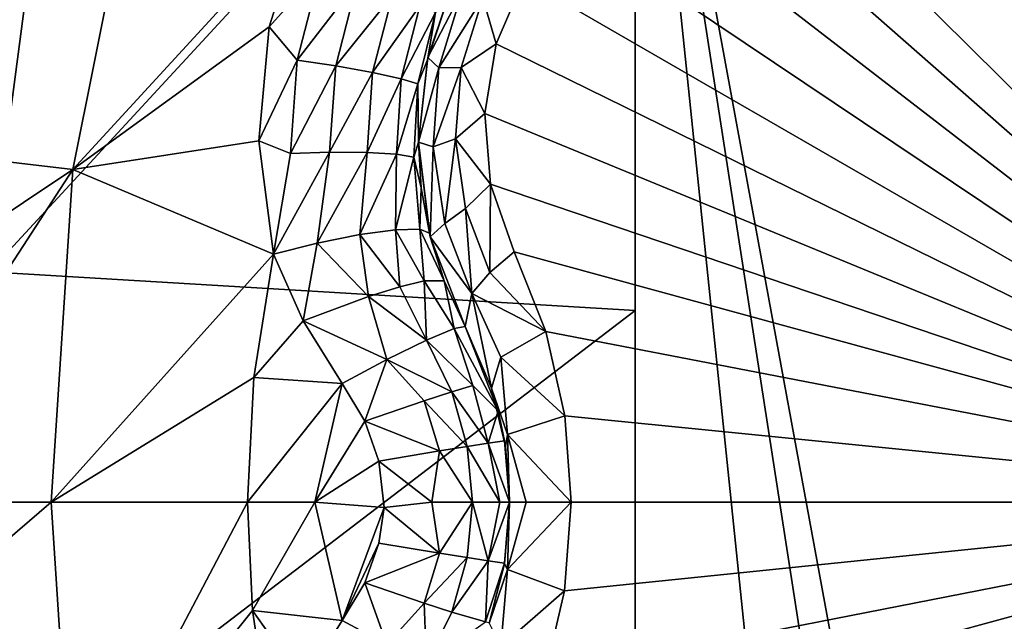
# Model space of a CAD drawing. Header units: metres. Extents: x -205 to 205, y -104 to 104.
# Tile 590 of 656: x -38.85 to -36.85, y -49.2 to -47.98. Entities that reach past the tile are written whole.
import ezdxf

# ---------------------------------------------------------------- set-up
doc = ezdxf.new("R2010")
doc.units = ezdxf.units.M
doc.layers.add('solid_01_2-CONSUMER_EHM_BOX_SW0001', color=7, linetype='CONTINUOUS')

msp = doc.modelspace()

# ---------------------------------------------------------------- linework, layer by layer
at = {"layer": 'solid_01_2-CONSUMER_EHM_BOX_SW0001'}
for points in [[(-200.010849, -74.958488), (-200.010773, 75.041512), (-0.010778, 75.04142)], [(-0.010849, -74.95858), (-200.010849, -74.958488), (-0.010778, 75.04142)], [(-38.274811, -42.903725, 75), (-39.041912, -42.738026, 75), (-63.60397, -54.56757, 75)], [(-37.500069, -42.958565, 75), (-38.274811, -42.903725, 75), (-63.60397, -54.56757, 75)], [(38.274673, -42.903759, 75), (-63.60397, -54.56757, 75), (63.596031, -54.576706, 75)], [(38.274673, -42.903759, 75), (37.499931, -42.958599, 75), (-63.60397, -54.56757, 75)], [(37.499931, -42.958599, 75), (-37.500069, -42.958565, 75), (-63.60397, -54.56757, 75)], [(-39.819557, -46.807171, 69.5), (-38.719475, -47.003571, 69.5), (-38.915398, -48.490837, 69.5)], [(-38.719475, -47.003571, 69.5), (-37.603432, -47.069439, 69.5), (-38.915398, -48.490837, 69.5)], [(-37.603432, -47.069439, 69.5), (-37.603539, -48.569439, 69.5), (-38.915398, -48.490837, 69.5)], [(-37.604473, -61.569439, 69), (-37.603432, -47.069439, 63.099998), (-36.104473, -61.569546, 69)], [(-37.603432, -47.069439, 69.5), (-37.603432, -47.069439, 63.099998), (-37.604473, -61.569439, 69)], [(-37.603432, -47.069439, 69.5), (-37.604473, -61.569439, 69), (-37.603539, -48.569439, 69.5)], [(-36.104015, -55.219547, 66.416206), (-37.603432, -47.069439, 63.099998), (-36.103432, -47.069546, 63.099998)], [(-36.104126, -56.719547, 67.02655), (-36.104473, -61.569546, 69), (-37.603432, -47.069439, 63.099998)], [(-36.104126, -56.719547, 67.02655), (-37.603432, -47.069439, 63.099998), (-36.104015, -55.219547, 66.416206)], [(-39.704185, -48.169956, 17.803953), (-38.612915, -47.620827, 18.201025), (-39.54866, -47.396454, 17.755001)], [(-36.772358, -47.391537, 16.452232), (-36.954853, -47.496902, 16.452232), (-35.989307, -48.958565, 15.440842)], [(-36.954853, -47.496902, 16.452232), (-37.151058, -47.568172, 16.486923), (-35.989307, -48.958565, 15.440842)], [(-37.151058, -47.568172, 16.486923), (-37.359726, -47.602089, 16.554106), (-35.989307, -48.958565, 15.440842)], [(-37.359726, -47.602089, 16.554106), (-37.502087, -47.629341, 16.603502), (-35.989307, -48.958565, 15.440842)], [(-39.704185, -48.169956, 17.803953), (-38.745277, -48.283306, 18.242687), (-38.612915, -47.620827, 18.201025)], [(-38.612915, -47.620827, 18.201025), (-38.745277, -48.283306, 18.242687), (-38.276936, -47.772266, 18.336407)], [(-37.502087, -47.629341, 16.603502), (-37.632656, -47.690834, 16.639137), (-35.989307, -48.958565, 15.440842)], [(-37.632656, -47.690834, 16.639137), (-37.743752, -47.781666, 16.660563), (-35.989307, -48.958565, 15.440842)], [(-38.745277, -48.283306, 18.242687), (-38.346756, -47.993015, 18.346348), (-38.276936, -47.772266, 18.336407)], [(-38.242611, -47.876282, 18.351889), (-38.276936, -47.772266, 18.336407), (-38.346756, -47.993015, 18.346348)], [(-37.743752, -47.781666, 16.660563), (-37.829632, -47.896114, 16.667706), (-35.989307, -48.958565, 15.440842)], [(-38.289951, -48.06057, 18.362474), (-38.242611, -47.876282, 18.351889), (-38.346756, -47.993015, 18.346348)], [(-38.167709, -47.902557, 18.342203), (-38.242611, -47.876282, 18.351889), (-38.289951, -48.06057, 18.362474)], [(-38.167709, -47.902557, 18.342203), (-38.289951, -48.06057, 18.362474), (-38.211479, -48.072533, 18.352808)], [(-38.167709, -47.902557, 18.342203), (-38.211479, -48.072533, 18.352808), (-38.096294, -47.928715, 18.305311)], [(-38.009026, -47.964161, 18.173237), (-38.02536, -48.059872, 18.108313), (-37.972507, -47.900841, 18.099459)], [(-38.024353, -48.055294, 16.873802), (-37.972507, -47.900841, 18.099459), (-38.02536, -48.059872, 18.108313)], [(-37.968616, -47.892429, 16.883406), (-37.972507, -47.900841, 18.099459), (-38.024353, -48.055294, 16.873802)], [(-37.953823, -47.919556, 16.774439), (-37.968616, -47.892429, 16.883406), (-38.024353, -48.055294, 16.873802)], [(-37.912804, -47.933968, 16.71142), (-37.88578, -48.027718, 16.660553), (-37.829632, -47.896114, 16.667706)], [(-37.829632, -47.896114, 16.667706), (-37.88578, -48.027718, 16.660553), (-35.989307, -48.958565, 15.440842)], [(-38.001896, -48.076298, 16.759884), (-37.953823, -47.919556, 16.774439), (-38.024353, -48.055294, 16.873802)], [(-38.001896, -48.076298, 16.759884), (-37.912804, -47.933968, 16.71142), (-37.953823, -47.919556, 16.774439)], [(-38.211479, -48.072533, 18.352808), (-38.136593, -48.08601, 18.31599), (-38.096294, -47.928715, 18.305311)], [(-38.096294, -47.928715, 18.305311), (-38.136593, -48.08601, 18.31599), (-38.040909, -47.950264, 18.245213)], [(-38.001896, -48.076298, 16.759884), (-37.956627, -48.075409, 16.698143), (-37.912804, -47.933968, 16.71142)], [(-37.912804, -47.933968, 16.71142), (-37.956627, -48.075409, 16.698143), (-37.88578, -48.027718, 16.660553)], [(-38.136593, -48.08601, 18.31599), (-38.078438, -48.098827, 18.256014), (-38.040909, -47.950264, 18.245213)], [(-38.040909, -47.950264, 18.245213), (-38.078438, -48.098827, 18.256014), (-38.009026, -47.964161, 18.173237)], [(-38.078438, -48.098827, 18.256014), (-38.044868, -48.109009, 18.184185), (-38.009026, -47.964161, 18.173237)], [(-38.009026, -47.964161, 18.173237), (-38.044868, -48.109009, 18.184185), (-38.02536, -48.059872, 18.108313)], [(-38.745277, -48.283306, 18.242687), (-38.367485, -48.224808, 18.36582), (-38.346756, -47.993015, 18.346348)], [(-38.289951, -48.06057, 18.362474), (-38.346756, -47.993015, 18.346348), (-38.367485, -48.224808, 18.36582)], [(-37.956627, -48.075409, 16.698143), (-37.908871, -48.169338, 16.639118), (-37.88578, -48.027718, 16.660553)], [(-37.88578, -48.027718, 16.660553), (-37.908871, -48.169338, 16.639118), (-35.989307, -48.958565, 15.440842)], [(-38.30323, -48.250603, 18.379658), (-38.289951, -48.06057, 18.362474), (-38.367485, -48.224808, 18.36582)], [(-38.211479, -48.072533, 18.352808), (-38.289951, -48.06057, 18.362474), (-38.30323, -48.250603, 18.379658)], [(-38.044868, -48.109009, 18.184185), (-38.043369, -48.227314, 18.126162), (-38.02536, -48.059872, 18.108313)], [(-38.024353, -48.055294, 16.873802), (-38.02536, -48.059872, 18.108313), (-38.043369, -48.227314, 18.126162)], [(-38.024353, -48.055294, 16.873802), (-38.043369, -48.227314, 18.126162), (-38.043369, -48.227314, 16.853399)], [(-38.001896, -48.076298, 16.759884), (-38.024353, -48.055294, 16.873802), (-38.043369, -48.227314, 16.853399)], [(-38.211479, -48.072533, 18.352808), (-38.30323, -48.250603, 18.379658), (-38.223896, -48.247852, 18.370022)], [(-38.211479, -48.072533, 18.352808), (-38.223896, -48.247852, 18.370022), (-38.136593, -48.08601, 18.31599)], [(-38.013634, -48.237148, 16.731562), (-38.001896, -48.076298, 16.759884), (-38.043369, -48.227314, 16.853399)], [(-38.013634, -48.237148, 16.731562), (-37.96804, -48.220871, 16.672249), (-37.956627, -48.075409, 16.698143)], [(-38.013634, -48.237148, 16.731562), (-37.956627, -48.075409, 16.698143), (-38.001896, -48.076298, 16.759884)], [(-37.956627, -48.075409, 16.698143), (-37.96804, -48.220871, 16.672249), (-37.908871, -48.169338, 16.639118)], [(-38.223896, -48.247852, 18.370022), (-38.147751, -48.248165, 18.333315), (-38.136593, -48.08601, 18.31599)], [(-38.136593, -48.08601, 18.31599), (-38.147751, -48.248165, 18.333315), (-38.078438, -48.098827, 18.256014)], [(-38.147751, -48.248165, 18.333315), (-38.088127, -48.251743, 18.273518), (-38.078438, -48.098827, 18.256014)], [(-38.078438, -48.098827, 18.256014), (-38.088127, -48.251743, 18.273518), (-38.044868, -48.109009, 18.184185)], [(-38.088127, -48.251743, 18.273518), (-38.053127, -48.257767, 18.2019), (-38.044868, -48.109009, 18.184185)], [(-38.044868, -48.109009, 18.184185), (-38.053127, -48.257767, 18.2019), (-38.043369, -48.227314, 18.126162)], [(-39.704185, -48.169956, 17.803953), (-39.756363, -48.958561, 17.820374), (-38.745277, -48.283306, 18.242687)], [(-37.96804, -48.220871, 16.672249), (-37.896828, -48.31311, 16.603489), (-37.908871, -48.169338, 16.639118)], [(-37.908871, -48.169338, 16.639118), (-37.896828, -48.31311, 16.603489), (-35.989307, -48.958565, 15.440842)], [(-37.990181, -48.392704, 16.690859), (-37.96804, -48.220871, 16.672249), (-38.013634, -48.237148, 16.731562)], [(-37.990181, -48.392704, 16.690859), (-37.947815, -48.362091, 16.634916), (-37.96804, -48.220871, 16.672249)], [(-37.96804, -48.220871, 16.672249), (-37.947815, -48.362091, 16.634916), (-37.896828, -48.31311, 16.603489)], [(-38.745277, -48.283306, 18.242687), (-38.337765, -48.455139, 18.393747), (-38.367485, -48.224808, 18.36582)], [(-38.30323, -48.250603, 18.379658), (-38.367485, -48.224808, 18.36582), (-38.337765, -48.455139, 18.393747)], [(-38.053127, -48.257767, 18.2019), (-38.037876, -48.320156, 18.139544), (-38.043369, -48.227314, 18.126162)], [(-38.043369, -48.227314, 16.853399), (-38.037876, -48.320156, 18.139544), (-38.021362, -48.412182, 18.155281)], [(-38.043369, -48.227314, 16.853399), (-38.021362, -48.412182, 18.155281), (-38.019558, -48.419491, 16.818302)], [(-38.043369, -48.227314, 16.853399), (-38.043369, -48.227314, 18.126162), (-38.037876, -48.320156, 18.139544)], [(-38.013634, -48.237148, 16.731562), (-38.043369, -48.227314, 16.853399), (-38.019558, -48.419491, 16.818302)], [(-37.990181, -48.392704, 16.690859), (-38.013634, -48.237148, 16.731562), (-38.019558, -48.419491, 16.818302)], [(-38.223896, -48.247852, 18.370022), (-38.337765, -48.455139, 18.393747), (-38.249142, -48.432598, 18.401863)], [(-38.223896, -48.247852, 18.370022), (-38.30323, -48.250603, 18.379658), (-38.337765, -48.455139, 18.393747)], [(-38.223896, -48.247852, 18.370022), (-38.249142, -48.432598, 18.401863), (-38.147751, -48.248165, 18.333315)], [(-38.147751, -48.248165, 18.333315), (-38.249142, -48.432598, 18.401863), (-38.162724, -48.415245, 18.376806)], [(-38.147751, -48.248165, 18.333315), (-38.162724, -48.415245, 18.376806), (-38.088127, -48.251743, 18.273518)], [(-38.088127, -48.251743, 18.273518), (-38.162724, -48.415245, 18.376806), (-38.089897, -48.405357, 18.321918)], [(-38.088127, -48.251743, 18.273518), (-38.089897, -48.405357, 18.321918), (-38.053127, -48.257767, 18.2019)], [(-38.053127, -48.257767, 18.2019), (-38.089897, -48.405357, 18.321918), (-38.040596, -48.404285, 18.244682)], [(-38.053127, -48.257767, 18.2019), (-38.040596, -48.404285, 18.244682), (-38.037876, -48.320156, 18.139544)], [(-38.745277, -48.283306, 18.242687), (-39.756363, -48.958561, 17.820374), (-39.184742, -48.958561, 18.096916)], [(-38.745277, -48.283306, 18.242687), (-39.184742, -48.958561, 18.096916), (-38.789673, -48.958561, 18.256664)], [(-38.745277, -48.283306, 18.242687), (-38.789673, -48.958561, 18.256664), (-38.337765, -48.455139, 18.393747)], [(-38.037876, -48.320156, 18.139544), (-38.040596, -48.404285, 18.244682), (-38.021362, -48.412182, 18.155281)], [(-37.947815, -48.362091, 16.634916), (-37.898792, -48.491966, 16.587631), (-37.896828, -48.31311, 16.603489)], [(-37.898792, -48.491966, 16.587631), (-37.849258, -48.449986, 16.554106), (-37.896828, -48.31311, 16.603489)], [(-37.896828, -48.31311, 16.603489), (-37.849258, -48.449986, 16.554106), (-35.989307, -48.958565, 15.440842)], [(-37.935047, -48.535069, 16.639465), (-37.947815, -48.362091, 16.634916), (-37.990181, -48.392704, 16.690859)], [(-37.898792, -48.491966, 16.587631), (-37.947815, -48.362091, 16.634916), (-37.935047, -48.535069, 16.639465)], [(-37.990181, -48.392704, 16.690859), (-38.019558, -48.419491, 16.818302), (-37.935047, -48.535069, 16.639465)], [(-38.145287, -48.541195, 18.402061), (-38.162724, -48.415245, 18.376806), (-38.249142, -48.432598, 18.401863)], [(-38.081581, -48.521523, 18.36202), (-38.089897, -48.405357, 18.321918), (-38.162724, -48.415245, 18.376806)], [(-38.145287, -48.541195, 18.402061), (-38.081581, -48.521523, 18.36202), (-38.162724, -48.415245, 18.376806)], [(-38.03204, -48.509415, 18.304127), (-38.040596, -48.404285, 18.244682), (-38.089897, -48.405357, 18.321918)], [(-38.081581, -48.521523, 18.36202), (-38.03204, -48.509415, 18.304127), (-38.089897, -48.405357, 18.321918)], [(-38.03204, -48.509415, 18.304127), (-37.991093, -48.509453, 18.172096), (-38.040596, -48.404285, 18.244682)], [(-37.991093, -48.509453, 18.172096), (-38.021362, -48.412182, 18.155281), (-38.040596, -48.404285, 18.244682)], [(-38.019558, -48.419491, 16.818302), (-38.021362, -48.412182, 18.155281), (-37.991093, -48.509453, 18.172096)], [(-38.019558, -48.419491, 16.818302), (-37.991093, -48.509453, 18.172096), (-37.948597, -48.601856, 18.184393)], [(-38.019558, -48.419491, 16.818302), (-37.948597, -48.601856, 18.184393), (-37.948597, -48.601856, 16.770613)], [(-37.935047, -48.535069, 16.639465), (-38.019558, -48.419491, 16.818302), (-37.948597, -48.601856, 16.770613)], [(-38.277924, -48.590427, 18.416172), (-38.249142, -48.432598, 18.401863), (-38.337765, -48.455139, 18.393747)], [(-38.277924, -48.590427, 18.416172), (-38.145287, -48.541195, 18.402061), (-38.249142, -48.432598, 18.401863)], [(-38.337765, -48.455139, 18.393747), (-38.789673, -48.958561, 18.256664), (-38.377743, -48.705441, 18.393747)], [(-38.277924, -48.590427, 18.416172), (-38.337765, -48.455139, 18.393747), (-38.377743, -48.705441, 18.393747)], [(-37.898792, -48.491966, 16.587631), (-37.784508, -48.612408, 16.496393), (-37.849258, -48.449986, 16.554106)], [(-37.849258, -48.449986, 16.554106), (-37.784508, -48.612408, 16.496393), (-35.989307, -48.958565, 15.440842)], [(-38.915398, -48.490837, 72), (-37.603539, -48.569439, 72), (-54.604473, -61.568218, 72)], [(-37.603539, -48.569439, 69.5), (-37.603539, -48.569439, 72), (-38.915398, -48.490837, 72)], [(-37.603539, -48.569439, 69.5), (-38.915398, -48.490837, 72), (-38.915398, -48.490837, 69.5)], [(-37.784508, -48.612408, 16.496393), (-37.898792, -48.491966, 16.587631), (-37.935047, -48.535069, 16.639465)], [(-38.145287, -48.541195, 18.402061), (-38.027016, -48.629726, 18.369303), (-38.081581, -48.521523, 18.36202)], [(-38.081581, -48.521523, 18.36202), (-38.027016, -48.629726, 18.369303), (-38.03204, -48.509415, 18.304127)], [(-38.03204, -48.509415, 18.304127), (-38.027016, -48.629726, 18.369303), (-37.970829, -48.605927, 18.285561)], [(-38.03204, -48.509415, 18.304127), (-37.970829, -48.605927, 18.285561), (-37.991093, -48.509453, 18.172096)], [(-37.991093, -48.509453, 18.172096), (-37.970829, -48.605927, 18.285561), (-37.948597, -48.601856, 18.184393)], [(-38.277924, -48.590427, 18.416172), (-38.107506, -48.669159, 18.42128), (-38.145287, -48.541195, 18.402061)], [(-38.145287, -48.541195, 18.402061), (-38.107506, -48.669159, 18.42128), (-38.027016, -48.629726, 18.369303)], [(-37.894802, -48.727558, 16.708618), (-37.935047, -48.535069, 16.639465), (-37.948597, -48.601856, 16.770613)], [(-37.876225, -48.664547, 16.587442), (-37.935047, -48.535069, 16.639465), (-37.894802, -48.727558, 16.708618)], [(-37.784508, -48.612408, 16.496393), (-37.935047, -48.535069, 16.639465), (-37.876225, -48.664547, 16.587442)], [(-37.603539, -48.569439, 72), (-37.604473, -61.569439, 72), (-54.604473, -61.568218, 72)], [(-37.604473, -61.569439, 69), (-37.604473, -61.569439, 72), (-37.603539, -48.569439, 72)], [(-37.603539, -48.569439, 69.5), (-37.604473, -61.569439, 69), (-37.603539, -48.569439, 72)], [(-38.198521, -48.717484, 18.432564), (-38.277924, -48.590427, 18.416172), (-38.377743, -48.705441, 18.393747)], [(-38.277924, -48.590427, 18.416172), (-38.198521, -48.717484, 18.432564), (-38.107506, -48.669159, 18.42128)], [(-37.8815, -48.773621, 18.188997), (-37.948597, -48.601856, 18.184393), (-37.970829, -48.605927, 18.285561)], [(-37.948597, -48.601856, 16.770613), (-37.948597, -48.601856, 18.184393), (-37.8815, -48.773621, 18.188997)], [(-37.894802, -48.727558, 16.708618), (-37.948597, -48.601856, 16.770613), (-37.8815, -48.773621, 18.188997)], [(-37.933189, -48.721737, 18.314865), (-37.970829, -48.605927, 18.285561), (-38.027016, -48.629726, 18.369303)], [(-37.933189, -48.721737, 18.314865), (-37.8815, -48.773621, 18.188997), (-37.970829, -48.605927, 18.285561)], [(-37.784508, -48.612408, 16.496393), (-37.876225, -48.664547, 16.587442), (-37.746059, -48.78344, 16.460129)], [(-37.784508, -48.612408, 16.496393), (-37.746059, -48.78344, 16.460129), (-35.989307, -48.958565, 15.440842)], [(-37.975971, -48.734913, 18.370695), (-38.027016, -48.629726, 18.369303), (-38.107506, -48.669159, 18.42128)], [(-37.975971, -48.734913, 18.370695), (-37.933189, -48.721737, 18.314865), (-38.027016, -48.629726, 18.369303)], [(-38.152699, -48.794052, 18.437561), (-38.107506, -48.669159, 18.42128), (-38.198521, -48.717484, 18.432564)], [(-38.152699, -48.794052, 18.437561), (-38.031666, -48.752979, 18.411472), (-38.107506, -48.669159, 18.42128)], [(-38.031666, -48.752979, 18.411472), (-37.975971, -48.734913, 18.370695), (-38.107506, -48.669159, 18.42128)], [(-37.876225, -48.664547, 16.587442), (-37.894802, -48.727558, 16.708618), (-37.862469, -48.821388, 16.614271)], [(-37.876225, -48.664547, 16.587442), (-37.862469, -48.821388, 16.614271), (-37.746059, -48.78344, 16.460129)], [(-38.377743, -48.705441, 18.393747), (-38.789673, -48.958561, 18.256664), (-38.391098, -48.958561, 18.393753)], [(-38.198521, -48.717484, 18.432564), (-38.377743, -48.705441, 18.393747), (-38.391098, -48.958561, 18.393753)], [(-38.253906, -48.958561, 18.426504), (-38.198521, -48.717484, 18.432564), (-38.391098, -48.958561, 18.393753)], [(-38.152699, -48.794052, 18.437561), (-38.198521, -48.717484, 18.432564), (-38.253906, -48.958561, 18.426504)], [(-37.901855, -48.838673, 18.314287), (-37.933189, -48.721737, 18.314865), (-37.975971, -48.734913, 18.370695)], [(-37.901855, -48.838673, 18.314287), (-37.8815, -48.773621, 18.188997), (-37.933189, -48.721737, 18.314865)], [(-37.944717, -48.845493, 18.369722), (-37.975971, -48.734913, 18.370695), (-38.031666, -48.752979, 18.411472)], [(-37.944717, -48.845493, 18.369722), (-37.901855, -48.838673, 18.314287), (-37.975971, -48.734913, 18.370695)], [(-37.894802, -48.727558, 16.708618), (-37.8815, -48.773621, 18.188997), (-37.866867, -48.845798, 16.674824)], [(-37.894802, -48.727558, 16.708618), (-37.866867, -48.845798, 16.674824), (-37.862469, -48.821388, 16.614271)], [(-38.000797, -48.854645, 18.410692), (-38.031666, -48.752979, 18.411472), (-38.152699, -48.794052, 18.437561)], [(-38.000797, -48.854645, 18.410692), (-37.944717, -48.845493, 18.369722), (-38.031666, -48.752979, 18.411472)], [(-37.901855, -48.838673, 18.314287), (-37.868755, -48.834023, 18.189436), (-37.8815, -48.773621, 18.188997)], [(-37.866867, -48.845798, 16.674824), (-37.8815, -48.773621, 18.188997), (-37.868755, -48.834023, 18.189436)], [(-37.746059, -48.78344, 16.460129), (-37.862469, -48.821388, 16.614271), (-37.733341, -48.958565, 16.44776)], [(-37.746059, -48.78344, 16.460129), (-37.733341, -48.958565, 16.44776), (-35.989307, -48.958565, 15.440842)], [(-38.12394, -48.875248, 18.439278), (-38.152699, -48.794052, 18.437561), (-38.253906, -48.958561, 18.426504)], [(-38.12394, -48.875248, 18.439278), (-38.000797, -48.854645, 18.410692), (-38.152699, -48.794052, 18.437561)], [(-37.862469, -48.821388, 16.614271), (-37.866867, -48.845798, 16.674824), (-37.858341, -48.958561, 16.664267)], [(-37.862469, -48.821388, 16.614271), (-37.824844, -48.958565, 16.539265), (-37.733341, -48.958565, 16.44776)], [(-37.862469, -48.821388, 16.614271), (-37.858341, -48.958561, 16.664267), (-37.824844, -48.958565, 16.539265)], [(-37.944717, -48.845493, 18.369722), (-37.877949, -48.958565, 18.286726), (-37.901855, -48.838673, 18.314287)], [(-37.901855, -48.838673, 18.314287), (-37.858341, -48.958561, 18.189676), (-37.868755, -48.834023, 18.189436)], [(-37.901855, -48.838673, 18.314287), (-37.877949, -48.958565, 18.286726), (-37.858341, -48.958561, 18.189676)], [(-37.866867, -48.845798, 16.674824), (-37.868755, -48.834023, 18.189436), (-37.858341, -48.958561, 18.189676)], [(-38.12394, -48.875248, 18.439278), (-38.016647, -48.958565, 18.422255), (-38.000797, -48.854645, 18.410692)], [(-38.000797, -48.854645, 18.410692), (-38.016647, -48.958565, 18.422255), (-37.933624, -48.958565, 18.36849)], [(-38.000797, -48.854645, 18.410692), (-37.933624, -48.958565, 18.36849), (-37.944717, -48.845493, 18.369722)], [(-37.944717, -48.845493, 18.369722), (-37.933624, -48.958565, 18.36849), (-37.877949, -48.958565, 18.286726)], [(-37.866867, -48.845798, 16.674824), (-37.858341, -48.958561, 18.189676), (-37.858341, -48.958561, 16.664267)], [(-38.113419, -48.969666, 18.439625), (-38.12394, -48.875248, 18.439278), (-38.253906, -48.958561, 18.426504)], [(-38.12394, -48.875248, 18.439278), (-38.113419, -48.969666, 18.439625), (-38.016647, -48.958565, 18.422255)], [(-38.789673, -48.958561, 18.256664), (-39.184742, -48.958561, 18.096916), (-39.704224, -49.746861, 17.803967)], [(-38.745274, -49.633801, 18.242689), (-38.789673, -48.958561, 18.256664), (-39.704224, -49.746861, 17.803967)], [(-38.391098, -48.958561, 18.393753), (-38.789673, -48.958561, 18.256664), (-38.745274, -49.633801, 18.242689)], [(-38.380962, -49.179241, 18.393745), (-38.391098, -48.958561, 18.393753), (-38.745274, -49.633801, 18.242689)], [(-38.253906, -48.958561, 18.426504), (-38.391098, -48.958561, 18.393753), (-38.380962, -49.179241, 18.393745)], [(-38.198521, -49.199642, 18.432564), (-38.253906, -48.958561, 18.426504), (-38.380962, -49.179241, 18.393745)], [(-38.113419, -48.969666, 18.439625), (-38.253906, -48.958561, 18.426504), (-38.198521, -49.199642, 18.432564)], [(-38.000774, -49.062378, 18.41069), (-38.016647, -48.958565, 18.422255), (-38.113419, -48.969666, 18.439625)], [(-38.000774, -49.062378, 18.41069), (-37.933624, -48.958565, 18.36849), (-38.016647, -48.958565, 18.422255)], [(-38.000774, -49.062378, 18.41069), (-37.944695, -49.071522, 18.36972), (-37.933624, -48.958565, 18.36849)], [(-37.944695, -49.071522, 18.36972), (-37.901833, -49.078335, 18.314287), (-37.933624, -48.958565, 18.36849)], [(-37.901833, -49.078335, 18.314287), (-37.877949, -48.958565, 18.286726), (-37.933624, -48.958565, 18.36849)], [(-37.908867, -49.747883, 16.639137), (-37.885754, -49.889507, 16.660563), (-35.989307, -48.958565, 15.440842)], [(-37.896839, -49.604057, 16.603502), (-37.908867, -49.747883, 16.639137), (-35.989307, -48.958565, 15.440842)], [(-37.901833, -49.078335, 18.314287), (-37.858341, -48.958561, 18.189676), (-37.877949, -48.958565, 18.286726)], [(-37.901833, -49.078335, 18.314287), (-37.868732, -49.082981, 18.189436), (-37.858341, -48.958561, 18.189676)], [(-37.849258, -49.46714, 16.554106), (-37.896839, -49.604057, 16.603502), (-35.989307, -48.958565, 15.440842)], [(-37.885754, -49.889507, 16.660563), (-37.829578, -50.021107, 16.667706), (-35.989307, -48.958565, 15.440842)], [(-37.868961, -49.084328, 16.677401), (-37.858341, -48.958561, 16.664267), (-37.868732, -49.082981, 18.189436)], [(-37.868961, -49.084328, 16.677401), (-37.862446, -49.095612, 16.61425), (-37.858341, -48.958561, 16.664267)], [(-37.858341, -48.958561, 16.664267), (-37.858341, -48.958561, 18.189676), (-37.868732, -49.082981, 18.189436)], [(-37.862446, -49.095612, 16.61425), (-37.824844, -48.958565, 16.539265), (-37.858341, -48.958561, 16.664267)], [(-37.862446, -49.095612, 16.61425), (-37.733341, -48.958565, 16.44776), (-37.824844, -48.958565, 16.539265)], [(-37.746899, -49.139332, 16.460941), (-37.733341, -48.958565, 16.44776), (-37.862446, -49.095612, 16.61425)], [(-37.786495, -49.311111, 16.498224), (-37.849258, -49.46714, 16.554106), (-35.989307, -48.958565, 15.440842)], [(-37.829578, -50.021107, 16.667706), (-37.743679, -50.135536, 16.660553), (-35.989307, -48.958565, 15.440842)], [(-37.746899, -49.139332, 16.460941), (-37.786495, -49.311111, 16.498224), (-35.989307, -48.958565, 15.440842)], [(-37.746899, -49.139332, 16.460941), (-35.989307, -48.958565, 15.440842), (-37.733341, -48.958565, 16.44776)], [(-37.743679, -50.135536, 16.660553), (-37.632576, -50.226341, 16.639118), (-35.989307, -48.958565, 15.440842)], [(-37.632576, -50.226341, 16.639118), (-37.502041, -50.287804, 16.603487), (-35.989307, -48.958565, 15.440842)], [(-37.502041, -50.287804, 16.603487), (-37.359726, -50.315037, 16.554106), (-35.989307, -48.958565, 15.440842)], [(-37.359726, -50.315037, 16.554106), (-37.151127, -50.348934, 16.486938), (-35.989307, -48.958565, 15.440842)], [(-37.151127, -50.348934, 16.486938), (-36.954891, -50.420212, 16.452236), (-35.989307, -48.958565, 15.440842)], [(-36.954891, -50.420212, 16.452236), (-36.772396, -50.525566, 16.45223), (-35.989307, -48.958565, 15.440842)], [(-38.12397, -49.042381, 18.439276), (-38.113419, -48.969666, 18.439625), (-38.198521, -49.199642, 18.432564)], [(-38.000774, -49.062378, 18.41069), (-38.113419, -48.969666, 18.439625), (-38.12397, -49.042381, 18.439276)], [(-38.152641, -49.12294, 18.437567), (-38.12397, -49.042381, 18.439276), (-38.198521, -49.199642, 18.432564)], [(-38.152641, -49.12294, 18.437567), (-38.000774, -49.062378, 18.41069), (-38.12397, -49.042381, 18.439276)], [(-38.152641, -49.12294, 18.437567), (-38.031624, -49.164043, 18.411472), (-38.000774, -49.062378, 18.41069)], [(-38.031624, -49.164043, 18.411472), (-37.944695, -49.071522, 18.36972), (-38.000774, -49.062378, 18.41069)], [(-38.031624, -49.164043, 18.411472), (-37.975933, -49.182102, 18.370695), (-37.944695, -49.071522, 18.36972)], [(-37.975933, -49.182102, 18.370695), (-37.901833, -49.078335, 18.314287), (-37.944695, -49.071522, 18.36972)], [(-37.975933, -49.182102, 18.370695), (-37.9076, -49.202271, 18.251215), (-37.901833, -49.078335, 18.314287)], [(-37.9076, -49.202271, 18.251215), (-37.868732, -49.082981, 18.189436), (-37.901833, -49.078335, 18.314287)], [(-37.9076, -49.202271, 18.251215), (-37.899391, -49.203285, 18.188141), (-37.868732, -49.082981, 18.189436)], [(-37.899807, -49.204487, 16.714556), (-37.868732, -49.082981, 18.189436), (-37.899391, -49.203285, 18.188141)], [(-37.868961, -49.084328, 16.677401), (-37.868732, -49.082981, 18.189436), (-37.899807, -49.204487, 16.714556)], [(-37.862446, -49.095612, 16.61425), (-37.868961, -49.084328, 16.677401), (-37.899807, -49.204487, 16.714556)], [(-37.862446, -49.095612, 16.61425), (-37.899807, -49.204487, 16.714556), (-37.876175, -49.252445, 16.587399)], [(-37.746899, -49.139332, 16.460941), (-37.862446, -49.095612, 16.61425), (-37.876175, -49.252445, 16.587399)], [(-38.152641, -49.12294, 18.437567), (-38.198521, -49.199642, 18.432564), (-38.107513, -49.247963, 18.42128)], [(-38.152641, -49.12294, 18.437567), (-38.107513, -49.247963, 18.42128), (-38.031624, -49.164043, 18.411472)], [(-37.746899, -49.139332, 16.460941), (-37.876175, -49.252445, 16.587399), (-37.786495, -49.311111, 16.498224)], [(-38.337765, -49.461987, 18.393747), (-38.380962, -49.179241, 18.393745), (-38.745274, -49.633801, 18.242689)], [(-38.277142, -49.325226, 18.416395), (-38.380962, -49.179241, 18.393745), (-38.337765, -49.461987, 18.393747)], [(-38.277142, -49.325226, 18.416395), (-38.198521, -49.199642, 18.432564), (-38.380962, -49.179241, 18.393745)], [(-38.031624, -49.164043, 18.411472), (-38.107513, -49.247963, 18.42128), (-38.027023, -49.287399, 18.369303)], [(-38.031624, -49.164043, 18.411472), (-38.027023, -49.287399, 18.369303), (-37.975933, -49.182102, 18.370695)], [(-37.975933, -49.182102, 18.370695), (-38.027023, -49.287399, 18.369303), (-37.9076, -49.202271, 18.251215)], [(-38.277142, -49.325226, 18.416395), (-38.107513, -49.247963, 18.42128), (-38.198521, -49.199642, 18.432564)]]:
    msp.add_3dface(points, dxfattribs=at)

doc.saveas('drawing.dxf')
